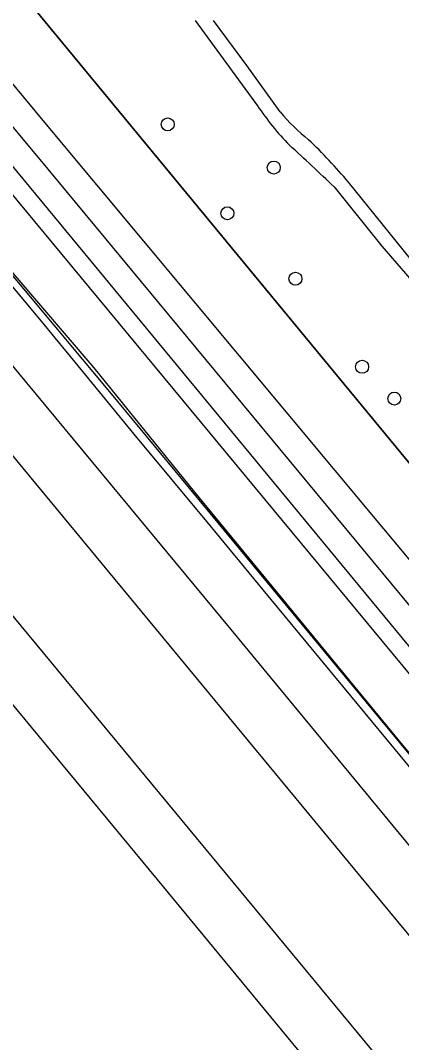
# Model space of a CAD drawing. Extents: x 159280 to 160375, y 384531 to 385872.
# Drawn here: x 159384.5 to 159413.2, y 385108.5 to 385185.4 of the extents above; entities that cross this region are included whole.
import ezdxf

# ---------------------------------------------------------------- set-up
doc = ezdxf.new("R2010")
doc.units = 0
for name, color, linetype in [('IMGEO_Boom', 7, 'Continuous'), ('IMGEO_Geluidsscherm', 7, 'Continuous'), ('IMGEO_Gemengd_bos', 7, 'Continuous'), ('IMGEO_Grasland_overig', 7, 'Continuous'), ('IMGEO_Hek', 7, 'Continuous'), ('IMGEO_Spoor', 7, 'Continuous'), ('IMGEO_Spoorbaan_halfverhard', 7, 'Continuous'), ('IMGEO_Struiken', 7, 'Continuous'), ('IMGEO_Voetpad_halfverhard', 7, 'Continuous')]:
    doc.layers.add(name, color=color, linetype=linetype)

msp = doc.modelspace()

# ---------------------------------------------------------------- linework, layer by layer
at = {"layer": 'IMGEO_Boom'}
for centre in [(159395.594, 385177.581), (159403.567, 385174.334), (159400.079, 385170.891), (159405.195, 385165.972), (159410.201, 385159.343), (159412.626, 385156.957)]:
    msp.add_circle(centre, 0.489, dxfattribs=at)
at = {"layer": 'IMGEO_Geluidsscherm'}
msp.add_lwpolyline([(159382.411, 385168.447), (159383.951, 385166.389), (159390.047, 385159.273), (159397.61, 385149.903), (159413.017, 385131.151), (159425.399, 385116.192), (159440.255, 385098.193), (159446.682, 385090.462), (159450.339, 385085.981), (159461.669, 385072.311), (159488.83, 385039.407), (159500.152, 385025.703), (159508.59, 385015.472), (159537.437, 384980.6), (159552.126, 384962.787), (159555.989, 384958.13), (159568.175, 384943.495), (159573.963, 384936.537), (159594.628, 384912.024), (159606.855, 384897.479), (159622.933, 384878.755), (159628.44, 384872.285), (159643.868, 384854.242), (159656.911, 384838.978)], dxfattribs=at)
at = {"layer": 'IMGEO_Gemengd_bos'}
msp.add_lwpolyline([(159313.865, 385265.306), (159315.68, 385266.184), (159318.564, 385267.578), (159384.722, 385187.321), (159436.071, 385125.032)], dxfattribs=at)
at = {"layer": 'IMGEO_Grasland_overig'}
msp.add_lwpolyline([(159322.042, 385241.068), (159323.313, 385239.727), (159380.555, 385170.237), (159391.356, 385157.313), (159438.705, 385099.969), (159472.033, 385059.892), (159508.59, 385015.472), (159566.109, 384946.163), (159595.747, 384910.891), (159628.44, 384872.285)], dxfattribs=at)
at = {"layer": 'IMGEO_Hek'}
msp.add_lwpolyline([(159436.071, 385125.032), (159384.722, 385187.321)], dxfattribs=at)
at = {"layer": 'IMGEO_Spoor'}
for points in [[(159301.497, 385259.214), (159350.26, 385200.096), (159400.347, 385139.575), (159458.506, 385069.019), (159461.408, 385065.665), (159537.085, 384973.835), (159556.866, 384949.961), (159594.941, 384904.522), (159629.132, 384864.413), (159796.415, 384670.308), (159828.837, 384632.397), (159847.171, 384610.66), (159881.165, 384569.851), (159890.023, 384559.093)], [(159298.199, 385256.49), (159411.661, 385119.073), (159479.574, 385036.952), (159497.518, 385015.086), (159547.984, 384954.122), (159574.623, 384922.081), (159600.311, 384891.721), (159624.474, 384863.39), (159693.925, 384782.643), (159798.951, 384660.882), (159851.357, 384599.293), (159887.061, 384556.423)], [(159292.269, 385251.591), (159303.604, 385237.883), (159381.29, 385143.78), (159423.02, 385093.315), (159434.25, 385079.86), (159454.7, 385054.967), (159609.414, 384867.732), (159645.768, 384823.978), (159681.181, 384781.708), (159706.75, 384751.729), (159755.58, 384694.837), (159880.093, 384550.14)], [(159288.968, 385248.86), (159394.808, 385120.766), (159451.562, 385051.926), (159485.007, 385011.602), (159559.99, 384920.75), (159634.682, 384830.526), (159669.934, 384788.543), (159680.14, 384776.226), (159725.395, 384723.206), (159772.582, 384668.348), (159876.925, 384547.284)]]:
    msp.add_lwpolyline(points, dxfattribs=at)
at = {"layer": 'IMGEO_Spoorbaan_halfverhard'}
msp.add_lwpolyline([(159432.224, 385106.952), (159423.765, 385117.141), (159414.739, 385128.077), (159402.763, 385142.567), (159398.785, 385147.406), (159393.084, 385154.278), (159389.228, 385158.995), (159385.975, 385162.916), (159382.934, 385166.57), (159380.166, 385169.985), (159377.273, 385173.413), (159372.462, 385179.272), (159370.573, 385181.477), (159365.03, 385188.083), (159362.847, 385190.711), (159359.602, 385194.66), (159354.145, 385201.345), (159350.885, 385205.287), (159347.395, 385209.562), (159342.437, 385215.26)], dxfattribs=at)
at = {"layer": 'IMGEO_Struiken'}
for points in [[(159329.549, 385245.942), (159335.553, 385239.249), (159354.128, 385216.587), (159386.575, 385177.428), (159433.383, 385121.285), (159486.754, 385056.861), (159552.922, 384976.721), (159608.508, 384909.981), (159641.032, 384871.473), (159654.396, 384855.887), (159684.958, 384820.567), (159715.138, 384785.362)], [(159713.548, 384784.025), (159606.279, 384909.531), (159567.516, 384955.834), (159530.207, 385000.767), (159512.461, 385022.288), (159492.944, 385046.364), (159472.067, 385070.736), (159452.364, 385094.842), (159436.908, 385113.421), (159386.608, 385174.224), (159348.791, 385219.728), (159334.195, 385236.719), (159327.995, 385244.683)], [(159325.895, 385244.189), (159327.752, 385242.167), (159353.457, 385211.38), (159428.898, 385119.923), (159469.821, 385070.666), (159485.407, 385051.415), (159503.493, 385029.681), (159535.641, 384990.47), (159570.61, 384948.546), (159594.49, 384919.638), (159625.217, 384883.598), (159647.741, 384857.423), (159673.386, 384827.368), (159696.856, 384800.161), (159711.85, 384782.567)], [(159710.988, 384781.806), (159697.307, 384797.77), (159679.061, 384818.419), (159657.496, 384844.067), (159636.212, 384868.894), (159601.004, 384910.228), (159554.411, 384966.142), (159491.997, 385041.673), (159470.053, 385068.063), (159449.797, 385092.719), (159353.193, 385209.438), (159324.939, 385243.415)]]:
    msp.add_lwpolyline(points, dxfattribs=at)
at = {"layer": 'IMGEO_Voetpad_halfverhard'}
for points in [[(159397.655, 385185.4), (159402.336, 385178.984)], [(159404.056, 385178.52), (159401.53, 385181.999), (159399.035, 385185.407)], [(159416.653, 385164.333), (159413.825, 385167.487), (159409.176, 385173.232)], [(159408.094, 385172.872), (159411.687, 385168.408), (159415.398, 385164.124), (159417.613, 385161.593), (159419.702, 385158.914), (159422.527, 385155.171), (159424.263, 385152.422), (159424.759, 385151.584)]]:
    msp.add_lwpolyline(points, dxfattribs=at)
for centre, radius, start, end in [((159882.39, 385445.449), 535.247, 208.08768, 209.70744), ((159421.075, 385191.672), 22.63, 214.10178, 223.78472), ((159415.21, 385187.718), 14.457, 219.50776, 231.38598), ((159377.755, 385146.786), 41.069, 40.08644, 46.18605), ((159338.511, 385101.869), 99.414, 45.57896, 48.22878)]:
    msp.add_arc(centre, radius, start, end, dxfattribs=at)

doc.saveas('drawing.dxf')
